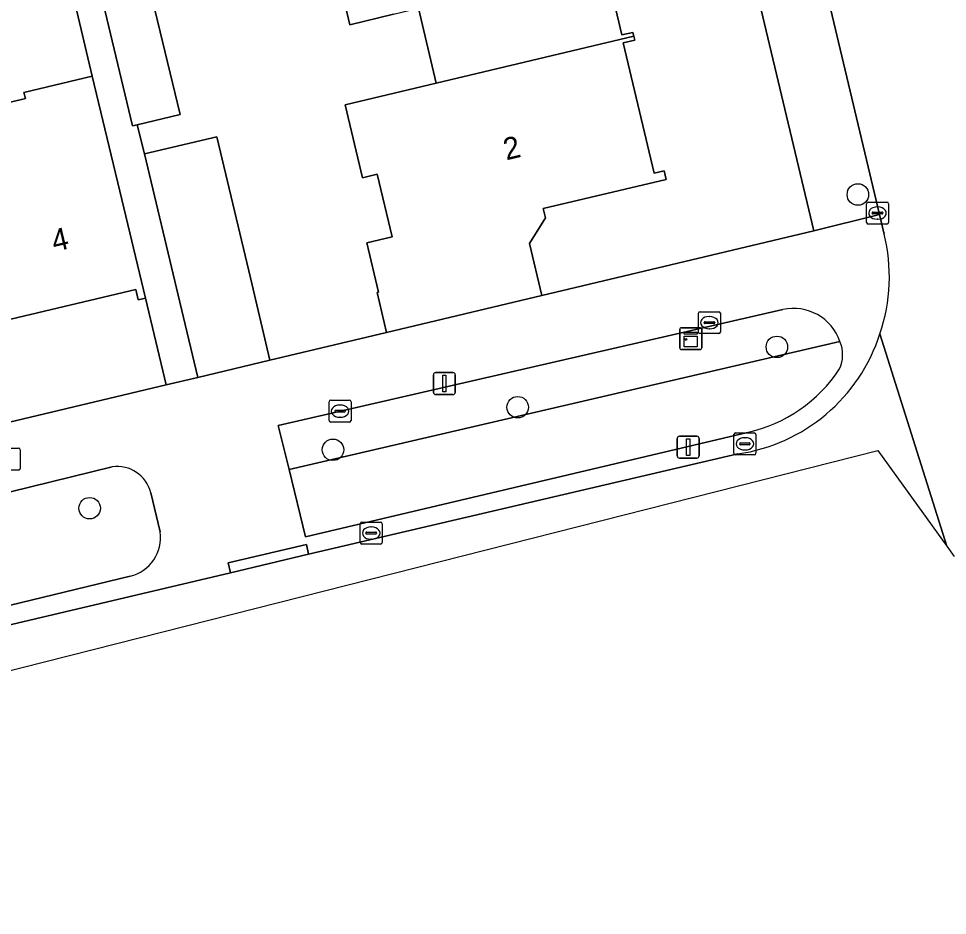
# Model space of a CAD drawing. Extents: x 162082 to 163401, y 388089 to 388636.
# Drawn here: x 163026.16 to 163068.46, y 388089.38 to 388130.23 of the extents above; entities that cross this region are included whole.
import ezdxf

# ---------------------------------------------------------------- set-up
doc = ezdxf.new("R2010")
doc.units = 0
for name, color, linetype in [('IMGEO_Boom', 7, 'Continuous'), ('IMGEO_Brandkraan', 7, 'Continuous'), ('IMGEO_Erf', 7, 'Continuous'), ('IMGEO_Groenvoorziening', 7, 'Continuous'), ('IMGEO_Kast', 7, 'Continuous'), ('IMGEO_Kolk', 7, 'Continuous'), ('IMGEO_Lichtmast', 7, 'Continuous'), ('IMGEO_Pand', 7, 'Continuous'), ('IMGEO_Pand_nummerreeks', 7, 'Continuous'), ('IMGEO_Rijbaan_lokaal_open', 7, 'Continuous'), ('IMGEO_Voetpad_open', 7, 'Continuous')]:
    doc.layers.add(name, color=color, linetype=linetype)

msp = doc.modelspace()

# ---------------------------------------------------------------- linework, layer by layer
at = {"layer": 'IMGEO_Boom'}
for centre in [(163064.378, 388122.218), (163060.689, 388115.279), (163048.887, 388112.53), (163040.474, 388110.59), (163029.394, 388107.93)]:
    msp.add_circle(centre, 0.489, dxfattribs=at)
at = {"layer": 'IMGEO_Brandkraan'}
for p, q in [((163025.305, 388110.666), (163026.157, 388110.666)), ((163026.231, 388110.592), (163026.231, 388109.74)), ((163026.157, 388109.666), (163025.305, 388109.666))]:
    msp.add_line(p, q, dxfattribs=at)
for points in [[(163025.305, 388110.666), (163026.157, 388110.666)], [(163026.231, 388110.592), (163026.231, 388109.74)], [(163026.157, 388109.666), (163025.305, 388109.666)]]:
    msp.add_lwpolyline(points, dxfattribs=at)
for centre, start, end in [((163026.155, 388110.59), 1.552, 88.448), ((163026.155, 388110.59), 1.552, 88.448), ((163026.155, 388109.742), 271.552, 358.448), ((163026.155, 388109.742), 271.552, 358.448)]:
    msp.add_arc(centre, 0.0765, start, end, dxfattribs=at)
at = {"layer": 'IMGEO_Erf'}
for points in [[(163052.211, 388135.461), (163053.63, 388129.485), (163054.131, 388129.604), (163054.173, 388129.425), (163054.216, 388129.246), (163053.687, 388129.12), (163055.095, 388123.189), (163055.55, 388123.297), (163055.642, 388122.908), (163050.049, 388121.58), (163050.151, 388121.152), (163049.422, 388119.994), (163049.987, 388117.618), (163062.369, 388120.565), (163050.593, 388170.008)], [(163023.223, 388125.809), (163026.465, 388126.588), (163026.399, 388126.861), (163029.513, 388127.607), (163027.41, 388136.499)], [(163043.23, 388130.432), (163041.241, 388129.94), (163040.507, 388133.065)], [(163032.254, 388131.088), (163033.511, 388125.868), (163031.565, 388125.399), (163031.892, 388124.069), (163035.179, 388124.852), (163036.712, 388118.421), (163037.606, 388114.671), (163042.915, 388115.935), (163042.483, 388117.749), (163042.552, 388117.765), (163042.015, 388120.018), (163043.17, 388120.293), (163042.493, 388123.143), (163041.816, 388122.982), (163041.026, 388126.308), (163045.171, 388127.291), (163044.362, 388130.701)], [(163000, 388105.719), (163032.884, 388113.546), (163031.936, 388117.503), (163031.609, 388117.424), (163031.496, 388117.898), (163025.552, 388116.472)]]:
    msp.add_lwpolyline(points, dxfattribs=at)
at = {"layer": 'IMGEO_Groenvoorziening'}
for points in [[(163060.958, 388116.974), (163037.981, 388111.702), (163038.476, 388109.687), (163063.56, 388115.521)], [(163063.56, 388115.521), (163038.476, 388109.687), (163039.229, 388106.619), (163059.359, 388111.385)], [(163030.418, 388109.816), (163012.938, 388105.514), (163014.256, 388100.719), (163031.232, 388104.833)], [(163032.603, 388106.851), (163032.177, 388108.633)]]:
    msp.add_lwpolyline(points, dxfattribs=at)
for centre, radius, start, end in [((163061.451, 388114.8), 2.229, 18.8671, 102.7734), ((163062.153, 388114.914), 1.532, 335.1948, 23.3385), ((163057.853, 388118.047), 6.83, 282.7408, 326.4399), ((163030.646, 388108.255), 1.577, 13.8538, 98.3012), ((163030.813, 388106.592), 1.809, 283.3941, 8.2226)]:
    msp.add_arc(centre, radius, start, end, dxfattribs=at)
at = {"layer": 'IMGEO_Kast'}
for p, q in [((163056.265, 388115.228), (163056.265, 388116.069)), ((163056.265, 388116.069), (163056.265, 388115.228)), ((163056.34, 388116.153), (163057.181, 388116.153)), ((163057.181, 388116.153), (163056.34, 388116.153)), ((163057.265, 388116.078), (163057.265, 388115.237)), ((163057.265, 388115.237), (163057.265, 388116.078)), ((163057.19, 388115.153), (163056.349, 388115.153)), ((163056.349, 388115.153), (163057.19, 388115.153))]:
    msp.add_line(p, q, dxfattribs=at)
for points in [[(163056.46, 388115.943), (163057.06, 388115.943), (163057.06, 388115.858), (163056.46, 388115.858), (163056.46, 388115.943)], [(163056.46, 388115.768), (163057.06, 388115.768), (163057.06, 388115.279), (163056.46, 388115.279), (163056.46, 388115.768)]]:
    msp.add_lwpolyline(points, dxfattribs=at)
msp.add_circle((163056.544, 388115.617), 0.0377, dxfattribs=at)
for centre, start, end in [((163056.343, 388116.075), 92.4484, 184.2845), ((163056.343, 388116.075), 92.4484, 184.2845), ((163057.187, 388116.075), 2.4484, 94.2845), ((163057.187, 388116.075), 2.4484, 94.2845), ((163056.343, 388115.231), 182.4484, 274.2845), ((163056.343, 388115.231), 182.4484, 274.2845), ((163057.187, 388115.231), 272.4484, 4.2845), ((163057.187, 388115.231), 272.4484, 4.2845)]:
    msp.add_arc(centre, 0.0779, start, end, dxfattribs=at)
at = {"layer": 'IMGEO_Kolk'}
for p, q in [((163064.772, 388120.948), (163064.772, 388121.8)), ((163064.847, 388121.874), (163065.699, 388121.874)), ((163065.773, 388121.8), (163065.773, 388120.948)), ((163065.031, 388121.368), (163065.031, 388121.38)), ((163065.469, 388121.331), (163065.071, 388121.331)), ((163065.074, 388121.417), (163065.472, 388121.417)), ((163065.26, 388121.654), (163065.285, 388121.654)), ((163065.515, 388121.38), (163065.515, 388121.368)), ((163065.699, 388120.874), (163064.847, 388120.874)), ((163065.283, 388121.094), (163065.258, 388121.094)), ((163057.115, 388115.955), (163057.115, 388116.807)), ((163057.19, 388116.881), (163058.042, 388116.881)), ((163057.603, 388116.661), (163057.628, 388116.661)), ((163058.116, 388116.807), (163058.116, 388115.955)), ((163057.374, 388116.375), (163057.374, 388116.387)), ((163057.812, 388116.338), (163057.414, 388116.338)), ((163057.417, 388116.424), (163057.815, 388116.424)), ((163057.858, 388116.387), (163057.858, 388116.375)), ((163058.042, 388115.881), (163057.19, 388115.881)), ((163057.626, 388116.101), (163057.601, 388116.101)), ((163040.37, 388112.851), (163041.222, 388112.851)), ((163040.295, 388111.925), (163040.295, 388112.777)), ((163040.597, 388112.394), (163040.995, 388112.394)), ((163040.783, 388112.631), (163040.808, 388112.631)), ((163041.296, 388112.777), (163041.296, 388111.925)), ((163040.554, 388112.345), (163040.554, 388112.357)), ((163040.992, 388112.308), (163040.594, 388112.308)), ((163040.806, 388112.071), (163040.781, 388112.071)), ((163041.038, 388112.357), (163041.038, 388112.345)), ((163041.222, 388111.851), (163040.37, 388111.851)), ((163058.735, 388110.435), (163058.735, 388111.287)), ((163058.81, 388111.361), (163059.662, 388111.361)), ((163059.223, 388111.141), (163059.248, 388111.141)), ((163059.736, 388111.287), (163059.736, 388110.435)), ((163058.994, 388110.855), (163058.994, 388110.867)), ((163059.432, 388110.818), (163059.034, 388110.818)), ((163059.037, 388110.904), (163059.435, 388110.904)), ((163059.478, 388110.867), (163059.478, 388110.855)), ((163059.662, 388110.361), (163058.81, 388110.361)), ((163059.246, 388110.581), (163059.221, 388110.581)), ((163041.79, 388107.298), (163042.642, 388107.298)), ((163041.715, 388106.372), (163041.715, 388107.224)), ((163042.203, 388107.078), (163042.228, 388107.078)), ((163042.716, 388107.224), (163042.716, 388106.372)), ((163041.974, 388106.792), (163041.974, 388106.804)), ((163042.412, 388106.755), (163042.014, 388106.755)), ((163042.017, 388106.841), (163042.415, 388106.841)), ((163042.226, 388106.518), (163042.201, 388106.518)), ((163042.458, 388106.804), (163042.458, 388106.792)), ((163042.642, 388106.298), (163041.79, 388106.298))]:
    msp.add_line(p, q, dxfattribs=at)
for points in [[(163064.772, 388120.948), (163064.772, 388121.8)], [(163064.847, 388121.874), (163065.699, 388121.874)], [(163065.773, 388121.8), (163065.773, 388120.948)], [(163065.699, 388120.874), (163064.847, 388120.874)], [(163057.115, 388115.955), (163057.115, 388116.807)], [(163057.19, 388116.881), (163058.042, 388116.881)], [(163058.116, 388116.807), (163058.116, 388115.955)], [(163058.042, 388115.881), (163057.19, 388115.881)], [(163040.37, 388112.851), (163041.222, 388112.851)], [(163040.295, 388111.925), (163040.295, 388112.777)], [(163041.296, 388112.777), (163041.296, 388111.925)], [(163041.222, 388111.851), (163040.37, 388111.851)], [(163058.735, 388110.435), (163058.735, 388111.287)], [(163058.81, 388111.361), (163059.662, 388111.361)], [(163059.736, 388111.287), (163059.736, 388110.435)], [(163059.662, 388110.361), (163058.81, 388110.361)], [(163041.79, 388107.298), (163042.642, 388107.298)], [(163041.715, 388106.372), (163041.715, 388107.224)], [(163042.716, 388107.224), (163042.716, 388106.372)], [(163042.642, 388106.298), (163041.79, 388106.298)]]:
    msp.add_lwpolyline(points, dxfattribs=at)
for centre, radius, start, end in [((163064.849, 388121.798), 0.0765, 91.552, 178.448), ((163064.849, 388121.798), 0.0765, 91.552, 178.448), ((163065.697, 388121.798), 0.0765, 1.552, 88.448), ((163065.697, 388121.798), 0.0765, 1.552, 88.448), ((163065.071, 388121.377), 0.0403, 85.8775, 175.7526), ((163065.068, 388121.367), 0.0366, 178.938, 274.7102), ((163065.472, 388121.374), 0.043, 264.8664, 352.4533), ((163065.476, 388121.379), 0.0386, 1.7309, 96.639), ((163064.849, 388120.95), 0.0765, 181.552, 268.448), ((163064.849, 388120.95), 0.0765, 181.552, 268.448), ((163065.697, 388120.95), 0.0765, 271.552, 358.448), ((163065.697, 388120.95), 0.0765, 271.552, 358.448), ((163057.192, 388116.805), 0.0765, 91.552, 178.448), ((163057.192, 388116.805), 0.0765, 91.552, 178.448), ((163058.04, 388116.805), 0.0765, 1.552, 88.448), ((163058.04, 388116.805), 0.0765, 1.552, 88.448), ((163057.414, 388116.384), 0.0403, 85.8775, 175.7526), ((163057.411, 388116.374), 0.0366, 178.938, 274.7102), ((163057.815, 388116.381), 0.043, 264.8664, 352.4533), ((163057.819, 388116.386), 0.0386, 1.7309, 96.639), ((163057.192, 388115.957), 0.0765, 181.552, 268.448), ((163057.192, 388115.957), 0.0765, 181.552, 268.448), ((163058.04, 388115.957), 0.0765, 271.552, 358.448), ((163058.04, 388115.957), 0.0765, 271.552, 358.448), ((163040.372, 388112.775), 0.0765, 91.552, 178.448), ((163040.372, 388112.775), 0.0765, 91.552, 178.448), ((163041.22, 388112.775), 0.0765, 1.552, 88.448), ((163041.22, 388112.775), 0.0765, 1.552, 88.448), ((163040.594, 388112.354), 0.0403, 85.8775, 175.7526), ((163040.999, 388112.356), 0.0386, 1.7309, 96.639), ((163040.591, 388112.344), 0.0366, 178.938, 274.7102), ((163040.995, 388112.351), 0.043, 264.8664, 352.4533), ((163040.372, 388111.927), 0.0765, 181.552, 268.448), ((163040.372, 388111.927), 0.0765, 181.552, 268.448), ((163041.22, 388111.927), 0.0765, 271.552, 358.448), ((163041.22, 388111.927), 0.0765, 271.552, 358.448), ((163058.812, 388111.285), 0.0765, 91.552, 178.448), ((163058.812, 388111.285), 0.0765, 91.552, 178.448), ((163059.66, 388111.285), 0.0765, 1.552, 88.448), ((163059.66, 388111.285), 0.0765, 1.552, 88.448), ((163059.034, 388110.864), 0.0403, 85.8775, 175.7526), ((163059.031, 388110.854), 0.0366, 178.938, 274.7102), ((163059.435, 388110.861), 0.043, 264.8664, 352.4533), ((163059.439, 388110.866), 0.0386, 1.7309, 96.639), ((163058.812, 388110.437), 0.0765, 181.552, 268.448), ((163058.812, 388110.437), 0.0765, 181.552, 268.448), ((163059.66, 388110.437), 0.0765, 271.552, 358.448), ((163059.66, 388110.437), 0.0765, 271.552, 358.448), ((163041.792, 388107.222), 0.0765, 91.552, 178.448), ((163041.792, 388107.222), 0.0765, 91.552, 178.448), ((163042.64, 388107.222), 0.0765, 1.552, 88.448), ((163042.64, 388107.222), 0.0765, 1.552, 88.448), ((163042.014, 388106.801), 0.0403, 85.8775, 175.7526), ((163042.011, 388106.791), 0.0366, 178.938, 274.7102), ((163042.415, 388106.798), 0.043, 264.8664, 352.4533), ((163042.419, 388106.803), 0.0386, 1.7309, 96.639), ((163041.792, 388106.374), 0.0765, 181.552, 268.448), ((163041.792, 388106.374), 0.0765, 181.552, 268.448), ((163042.64, 388106.374), 0.0765, 271.552, 358.448), ((163042.64, 388106.374), 0.0765, 271.552, 358.448)]:
    msp.add_arc(centre, radius, start, end, dxfattribs=at)
for centre, major_axis, ratio, start_param, end_param in [((163065.259, 388121.374), (-0.387, 0.002), 0.722429, 4.712389, 7.853982), ((163065.284, 388121.374), (-0.39, 0.002), 0.717154, 1.570796, 4.712389), ((163057.602, 388116.381), (-0.387, 0.002), 0.722429, 4.712389, 7.853982), ((163057.627, 388116.381), (-0.39, 0.002), 0.717154, 1.570796, 4.712389), ((163040.782, 388112.351), (-0.387, 0.002), 0.722429, 4.712389, 7.853982), ((163040.807, 388112.351), (-0.39, 0.002), 0.717154, 1.570796, 4.712389), ((163059.222, 388110.861), (-0.387, 0.002), 0.722429, 4.712389, 7.853982), ((163059.247, 388110.861), (-0.39, 0.002), 0.717154, 1.570796, 4.712389), ((163042.202, 388106.798), (-0.387, 0.002), 0.722429, 4.712389, 7.853982), ((163042.227, 388106.798), (-0.39, 0.002), 0.717154, 1.570796, 4.712389)]:
    msp.add_ellipse(centre, major_axis=major_axis, ratio=ratio, start_param=start_param, end_param=end_param, dxfattribs=at)
at = {"layer": 'IMGEO_Lichtmast'}
for p, q in [((163045.15, 388114.107), (163045.94, 388114.107)), ((163045.94, 388114.107), (163045.15, 388114.107)), ((163045.05, 388113.207), (163045.05, 388114.007)), ((163045.05, 388114.007), (163045.05, 388113.207)), ((163046.04, 388114.007), (163046.04, 388113.207)), ((163046.04, 388113.207), (163046.04, 388114.007)), ((163045.94, 388113.107), (163045.15, 388113.107)), ((163045.15, 388113.107), (163045.94, 388113.107)), ((163056.155, 388110.309), (163056.155, 388111.109)), ((163056.155, 388111.109), (163056.155, 388110.309)), ((163056.255, 388111.209), (163057.045, 388111.209)), ((163057.045, 388111.209), (163056.255, 388111.209)), ((163057.145, 388111.109), (163057.145, 388110.309)), ((163057.145, 388110.309), (163057.145, 388111.109)), ((163057.045, 388110.209), (163056.255, 388110.209)), ((163056.255, 388110.209), (163057.045, 388110.209))]:
    msp.add_line(p, q, dxfattribs=at)
for points in [[(163045.47, 388113.982), (163045.62, 388113.982), (163045.62, 388113.232), (163045.47, 388113.232), (163045.47, 388113.982)], [(163056.575, 388111.084), (163056.725, 388111.084), (163056.725, 388110.334), (163056.575, 388110.334), (163056.575, 388111.084)]]:
    msp.add_lwpolyline(points, dxfattribs=at)
for centre, start, end in [((163045.15, 388114.007), 90, 180), ((163045.15, 388114.007), 90, 180), ((163045.94, 388114.007), 0, 90), ((163045.94, 388114.007), 360, 90), ((163045.15, 388113.207), 180, 270), ((163045.15, 388113.207), 180, 270), ((163045.94, 388113.207), 270, 0), ((163045.94, 388113.207), 270, 0), ((163056.255, 388111.109), 90, 180), ((163056.255, 388111.109), 90, 180), ((163057.045, 388111.109), 0, 90), ((163057.045, 388111.109), 360, 90), ((163056.255, 388110.309), 180, 270), ((163056.255, 388110.309), 180, 270), ((163057.045, 388110.309), 270, 0), ((163057.045, 388110.309), 270, 0)]:
    msp.add_arc(centre, 0.1, start, end, dxfattribs=at)
at = {"layer": 'IMGEO_Pand'}
for points in [[(163045.171, 388127.291), (163054.173, 388129.425), (163054.131, 388129.604), (163053.63, 388129.485), (163052.211, 388135.461), (163052.696, 388135.576), (163052.656, 388135.742), (163043.674, 388133.607), (163043.625, 388133.806), (163042.493, 388133.537), (163040.507, 388133.065), (163041.241, 388129.94), (163043.23, 388130.432), (163044.362, 388130.701)], [(163032.254, 388131.088), (163030.078, 388130.611), (163031.346, 388125.346), (163031.565, 388125.399), (163033.511, 388125.868)], [(163055.642, 388122.908), (163055.55, 388123.297), (163055.095, 388123.189), (163053.687, 388129.12), (163054.216, 388129.246), (163054.173, 388129.425), (163045.171, 388127.291), (163041.026, 388126.308), (163041.816, 388122.982), (163042.493, 388123.143), (163043.17, 388120.293), (163042.015, 388120.018), (163042.552, 388117.765), (163042.483, 388117.749), (163042.915, 388115.935), (163049.987, 388117.618), (163049.422, 388119.994), (163050.151, 388121.152), (163050.049, 388121.58)], [(163030.77, 388122.366), (163029.513, 388127.607), (163026.399, 388126.861), (163026.465, 388126.588), (163023.223, 388125.809), (163023.153, 388126.101), (163022.972, 388126.058), (163025.475, 388116.011), (163025.653, 388116.053), (163025.552, 388116.472), (163031.496, 388117.898), (163031.609, 388117.424), (163031.936, 388117.503)], [(163033.425, 388117.638), (163034.319, 388113.888), (163037.606, 388114.671), (163036.712, 388118.421), (163035.179, 388124.852), (163031.892, 388124.069)]]:
    msp.add_lwpolyline(points, close=True, dxfattribs=at)
at = {"layer": 'IMGEO_Rijbaan_lokaal_open'}
for points in [[(163074.372, 388113.132), (163074.216, 388113.79), (163072.028, 388123.037), (163062.831, 388161.898), (163061.265, 388168.514), (163055.571, 388192.572), (163054.713, 388196.199), (163046.841, 388228.85), (163044.982, 388236.475), (163039.991, 388257.973), (163039.484, 388260.157), (163038.988, 388262.079), (163038.045, 388266.167), (163037.952, 388266.575), (163031.248, 388265.028), (163032.365, 388260.375), (163033.118, 388257.186), (163033.304, 388256.379), (163038.037, 388235.809), (163040.03, 388227.39), (163052.663, 388174.652), (163053.751, 388170.144), (163065.358, 388121.308), (163065.569, 388120.418)], [(163065.385, 388115.875), (163068.422, 388106.205), (163068.765, 388105.728)], [(163068.422, 388106.205), (163065.385, 388115.875)], [(162979.37, 388092.916), (162972.729, 388092.877), (162922.556, 388094.219), (162920.309, 388094.297), (162920.075, 388094.305), (162920.001, 388091.209), (162981.751, 388089.382), (163030.627, 388101.772), (163065.289, 388110.558), (163068.422, 388106.205)], [(163058.909, 388110.401), (163039.364, 388105.834), (163035.801, 388104.993), (163000.016, 388096.549), (162987.243, 388093.581), (162986.946, 388093.542)]]:
    msp.add_lwpolyline(points, dxfattribs=at)
for centre, radius, start, end in [((163057.778, 388118.458), 8.034, 341.2427, 14.1186), ((163057.752, 388118.337), 8.02, 278.2937, 342.1203)]:
    msp.add_arc(centre, radius, start, end, dxfattribs=at)
at = {"layer": 'IMGEO_Voetpad_open'}
for points in [[(163033.304, 388256.379), (163030.055, 388255.625), (163031.402, 388250), (163035.741, 388231.88), (163036.642, 388228.13), (163041.487, 388207.921), (163041.755, 388206.803), (163049.671, 388173.781), (163050.593, 388170.008), (163062.369, 388120.565), (163065.358, 388121.308), (163053.751, 388170.144), (163053.263, 388170.036), (163052.175, 388174.544), (163052.663, 388174.652), (163040.03, 388227.39), (163039.56, 388227.285), (163037.636, 388235.719), (163038.037, 388235.809)], [(163031.892, 388124.069), (163031.565, 388125.399), (163031.346, 388125.346), (163030.078, 388130.611), (163028.593, 388136.779), (163027.41, 388136.499), (163029.513, 388127.607), (163030.77, 388122.366), (163031.936, 388117.503), (163032.884, 388113.546), (163034.319, 388113.888), (163033.425, 388117.638)], [(163039.364, 388105.834), (163039.265, 388106.281), (163035.703, 388105.437), (163035.801, 388104.993)]]:
    msp.add_lwpolyline(points, close=True, dxfattribs=at)
for points in [[(163065.569, 388120.418), (163065.358, 388121.308), (163062.369, 388120.565), (163049.987, 388117.618), (163042.915, 388115.935), (163037.606, 388114.671), (163034.319, 388113.888), (163032.884, 388113.546), (163000, 388105.719), (162982.649, 388101.605), (162979.65, 388101.666), (162979.507, 388097.333), (162979.381, 388093.415), (162979.37, 388092.916)], [(163037.981, 388111.702), (163060.958, 388116.974)], [(163059.359, 388111.385), (163039.229, 388106.619), (163038.476, 388109.687), (163037.981, 388111.702)], [(162986.946, 388093.542), (162987.243, 388093.581), (163000.016, 388096.549), (163035.801, 388104.993), (163035.703, 388105.437), (163039.265, 388106.281), (163039.364, 388105.834), (163058.909, 388110.401)], [(163031.232, 388104.833), (163014.256, 388100.719), (163012.938, 388105.514), (163030.418, 388109.816)], [(163032.177, 388108.633), (163032.603, 388106.851)]]:
    msp.add_lwpolyline(points, dxfattribs=at)
for centre, radius, start, end in [((163057.778, 388118.458), 8.034, 341.2427, 14.1186), ((163061.451, 388114.8), 2.229, 18.8671, 102.7734), ((163057.752, 388118.337), 8.02, 278.2937, 342.1203), ((163062.153, 388114.914), 1.532, 335.1948, 23.3385), ((163057.853, 388118.047), 6.83, 282.7408, 326.4399), ((163030.646, 388108.255), 1.577, 13.8538, 98.3012), ((163030.813, 388106.592), 1.809, 283.3941, 8.2226)]:
    msp.add_arc(centre, radius, start, end, dxfattribs=at)

# ---------------------------------------------------------------- texts
at = {"layer": 'IMGEO_Pand_nummerreeks'}
for s, rotation, p in [('2', 13.3556, (163048.366, 388123.771)), ('4', 13.5161, (163027.79, 388119.599))]:
    msp.add_text(s, height=1, rotation=rotation, dxfattribs=at).set_placement(p)

doc.saveas('drawing.dxf')
